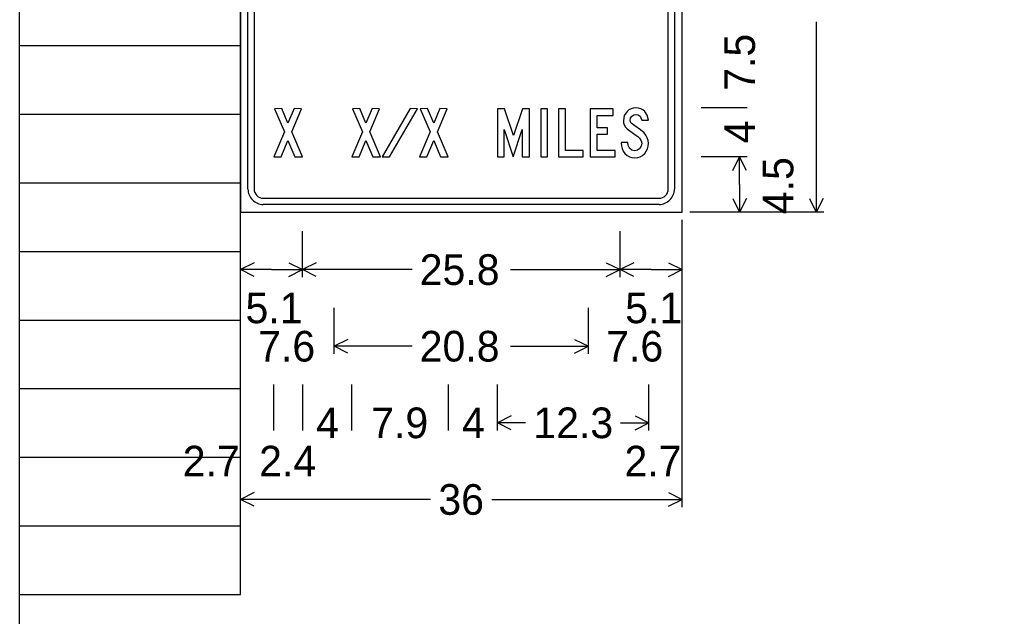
# Model space of a CAD drawing. Extents: x 1820207 to 1820557, y 740216 to 740315.
# Drawn here: x 1820476.451 to 1820480.412, y 740255.132 to 740257.568 of the extents above; entities that cross this region are included whole.
import ezdxf

# ---------------------------------------------------------------- set-up
doc = ezdxf.new("R2010")
doc.units = 0
for name, color, linetype in [('SC_Scratch1', 7, 'Continuous'), ('SC_Scratch2', 7, 'Continuous'), ('SC_Scratch3', 7, 'Continuous')]:
    doc.layers.add(name, color=color, linetype=linetype)

msp = doc.modelspace()

# ---------------------------------------------------------------- linework, layer by layer
at = {"layer": 'SC_Scratch1'}
for p, q in [((1820476.451, 740255.2219), (1820476.451, 740275.3819)), ((1820477.351, 740255.2219), (1820477.351, 740275.3819)), ((1820476.451, 740257.4619), (1820477.351, 740257.4619)), ((1820476.451, 740257.1819), (1820477.351, 740257.1819)), ((1820476.451, 740256.9019), (1820477.351, 740256.9019)), ((1820476.451, 740256.6219), (1820477.351, 740256.6219)), ((1820476.451, 740256.3419), (1820477.351, 740256.3419)), ((1820476.451, 740256.0619), (1820477.351, 740256.0619)), ((1820476.451, 740255.7819), (1820477.351, 740255.7819)), ((1820476.451, 740255.5019), (1820477.351, 740255.5019)), ((1820476.451, 740255.2219), (1820477.351, 740255.2219))]:
    msp.add_line(p, q, dxfattribs=at)
at = {"layer": 'SC_Scratch2'}
msp.add_lwpolyline([(1820476.451, 740275.7419), (1820506.951, 740275.7419), (1820506.951, 740254.7419), (1820476.451, 740254.7419)], close=True, dxfattribs=at)
at = {"layer": 'SC_Scratch3'}
for p, q in [((1820479.6979, 740257.5574), (1820479.6979, 740256.7819)), ((1820479.4166, 740257.2069), (1820479.2291, 740257.2069)), ((1820479.4166, 740257.0069), (1820479.2291, 740257.0069)), ((1820479.4166, 740257.0069), (1820479.2291, 740257.0069)), ((1820479.3574, 740256.951), (1820479.3854, 740257.0069)), ((1820479.3854, 740256.8944), (1820479.3854, 740257.0069)), ((1820479.4133, 740256.951), (1820479.3854, 740257.0069)), ((1820479.3854, 740256.8944), (1820479.3854, 740256.7819)), ((1820479.3574, 740256.8378), (1820479.3854, 740256.7819)), ((1820479.4133, 740256.8378), (1820479.3854, 740256.7819)), ((1820479.6699, 740256.8378), (1820479.6979, 740256.7819)), ((1820479.7258, 740256.8378), (1820479.6979, 740256.7819)), ((1820479.7291, 740256.7819), (1820479.1822, 740256.7819)), ((1820479.4166, 740256.7819), (1820479.2291, 740256.7819)), ((1820477.351, 740255.5788), (1820477.351, 740256.7507)), ((1820479.151, 740255.5788), (1820479.151, 740256.7507)), ((1820477.351, 740256.5163), (1820477.351, 740256.7038)), ((1820477.604, 740256.5163), (1820477.604, 740256.7038)), ((1820478.898, 740256.5163), (1820478.898, 740256.7038)), ((1820478.898, 740256.5163), (1820478.898, 740256.7038)), ((1820479.151, 740256.5163), (1820479.151, 740256.7038)), ((1820477.4069, 740256.5755), (1820477.351, 740256.5475)), ((1820477.5481, 740256.5755), (1820477.604, 740256.5475)), ((1820477.6599, 740256.5755), (1820477.604, 740256.5475)), ((1820478.8421, 740256.5755), (1820478.898, 740256.5475)), ((1820478.9539, 740256.5755), (1820478.898, 740256.5475)), ((1820479.0951, 740256.5755), (1820479.151, 740256.5475)), ((1820477.4775, 740256.5475), (1820477.351, 740256.5475)), ((1820477.4069, 740256.5196), (1820477.351, 740256.5475)), ((1820477.4775, 740256.5475), (1820477.604, 740256.5475)), ((1820477.5481, 740256.5196), (1820477.604, 740256.5475)), ((1820478.0505, 740256.5475), (1820477.604, 740256.5475)), ((1820477.6599, 740256.5196), (1820477.604, 740256.5475)), ((1820478.4514, 740256.5475), (1820478.898, 740256.5475)), ((1820478.8421, 740256.5196), (1820478.898, 740256.5475)), ((1820479.0245, 740256.5475), (1820478.898, 740256.5475)), ((1820478.9539, 740256.5196), (1820478.898, 740256.5475)), ((1820479.0245, 740256.5475), (1820479.151, 740256.5475)), ((1820479.0951, 740256.5196), (1820479.151, 740256.5475)), ((1820477.351, 740256.2038), (1820477.351, 740256.3913)), ((1820477.733, 740256.2038), (1820477.733, 740256.3913)), ((1820478.769, 740256.2038), (1820478.769, 740256.3913)), ((1820478.769, 740256.2038), (1820478.769, 740256.3913)), ((1820479.151, 740256.2038), (1820479.151, 740256.3913)), ((1820477.7889, 740256.263), (1820477.733, 740256.235)), ((1820478.7131, 740256.263), (1820478.769, 740256.235)), ((1820478.0505, 740256.235), (1820477.733, 740256.235)), ((1820477.7889, 740256.2071), (1820477.733, 740256.235)), ((1820478.4514, 740256.235), (1820478.769, 740256.235)), ((1820478.7131, 740256.2071), (1820478.769, 740256.235)), ((1820477.351, 740255.8913), (1820477.351, 740256.0788)), ((1820477.487, 740255.8913), (1820477.487, 740256.0788)), ((1820477.605, 740255.8913), (1820477.605, 740256.0788)), ((1820477.805, 740255.8913), (1820477.805, 740256.0788)), ((1820478.199, 740255.8913), (1820478.199, 740256.0788)), ((1820478.399, 740255.8913), (1820478.399, 740256.0788)), ((1820479.015, 740255.8913), (1820479.015, 740256.0788)), ((1820479.015, 740255.8913), (1820479.015, 740256.0788)), ((1820479.151, 740255.8913), (1820479.151, 740256.0788)), ((1820478.4549, 740255.9505), (1820478.399, 740255.9225)), ((1820478.9591, 740255.9505), (1820479.015, 740255.9225)), ((1820478.5134, 740255.9225), (1820478.399, 740255.9225)), ((1820478.4549, 740255.8946), (1820478.399, 740255.9225)), ((1820478.9005, 740255.9225), (1820479.015, 740255.9225)), ((1820478.9591, 740255.8946), (1820479.015, 740255.9225)), ((1820477.4069, 740255.638), (1820477.351, 740255.61)), ((1820479.0951, 740255.638), (1820479.151, 740255.61)), ((1820478.1265, 740255.61), (1820477.351, 740255.61)), ((1820477.4069, 740255.5821), (1820477.351, 740255.61)), ((1820478.3755, 740255.61), (1820479.151, 740255.61)), ((1820479.0951, 740255.5821), (1820479.151, 740255.61))]:
    msp.add_line(p, q, dxfattribs=at)
for points in [[(1820477.351, 740256.7819), (1820479.151, 740256.7819), (1820479.151, 740258.5819), (1820477.351, 740258.5819), (1820477.351, 740256.7819), (1820477.351, 740256.7819), (1820477.351, 740256.7819)], [(1820477.3822, 740256.8757), (1820477.3822, 740258.4882)], [(1820477.4072, 740258.4882), (1820477.4072, 740256.8757)], [(1820479.0947, 740256.8757), (1820479.0947, 740258.4882)], [(1820479.1197, 740258.4882), (1820479.1197, 740256.8757)], [(1820479.0947, 740256.8757), (1820479.0947, 740256.8757), (1820479.0947, 740256.8757)], [(1820477.4447, 740256.8382), (1820479.0572, 740256.8382)], [(1820477.4447, 740256.8382), (1820477.4447, 740256.8382), (1820477.4447, 740256.8382)], [(1820479.0572, 740256.8132), (1820477.4447, 740256.8132)]]:
    msp.add_lwpolyline(points, dxfattribs=at)
for points in [[(1820478.903, 740257.0658), (1820478.903, 740257.064), (1820478.9038, 740257.0521), (1820478.9066, 740257.041), (1820478.9114, 740257.0309), (1820478.9181, 740257.0216), (1820478.9266, 740257.0134), (1820478.9362, 740257.0077), (1820478.9468, 740257.0042), (1820478.9585, 740257.0031), (1820478.9702, 740257.0041), (1820478.9808, 740257.0076), (1820478.9903, 740257.0132), (1820478.9987, 740257.0211), (1820479.0052, 740257.0301), (1820479.0099, 740257.0402), (1820479.0127, 740257.0511), (1820479.0137, 740257.063), (1820479.0126, 740257.0743), (1820479.0093, 740257.0851), (1820479.0037, 740257.0954), (1820478.9961, 740257.105), (1820478.9813, 740257.1178), (1820478.9585, 740257.1334), (1820478.9435, 740257.1447), (1820478.9402, 740257.1504), (1820478.9391, 740257.157), (1820478.9409, 740257.1657), (1820478.9461, 740257.1731), (1820478.9538, 740257.1781), (1820478.9629, 740257.1798), (1820478.9726, 740257.1782), (1820478.9797, 740257.1735), (1820478.9835, 740257.1668), (1820478.9864, 740257.157), (1820479.0137, 740257.157), (1820479.0093, 740257.177), (1820478.9989, 740257.1928), (1820478.9912, 740257.1989), (1820478.9826, 740257.2033), (1820478.9728, 740257.206), (1820478.9621, 740257.2069), (1820478.9521, 740257.2059), (1820478.9429, 740257.2031), (1820478.9344, 740257.1984), (1820478.9267, 740257.1917), (1820478.9155, 740257.1753), (1820478.9118, 740257.1562), (1820478.9127, 740257.1463), (1820478.9156, 740257.1373), (1820478.9202, 740257.129), (1820478.9269, 740257.1214), (1820478.9587, 740257.0986), (1820478.9706, 740257.0896), (1820478.9779, 740257.0829), (1820478.9844, 740257.0731), (1820478.9866, 740257.0627), (1820478.9847, 740257.0511), (1820478.9791, 740257.0412), (1820478.9698, 740257.034), (1820478.9585, 740257.0316), (1820478.9465, 740257.0342), (1820478.9371, 740257.0423), (1820478.9317, 740257.053), (1820478.9301, 740257.0658)], [(1820477.487, 740257.0069), (1820477.517, 740257.0069), (1820477.5449, 740257.0743), (1820477.573, 740257.0069), (1820477.6037, 740257.0069), (1820477.5603, 740257.1087), (1820477.6003, 740257.203), (1820477.57, 740257.2047), (1820477.5449, 740257.1452), (1820477.5198, 740257.2047), (1820477.4897, 740257.203), (1820477.5303, 740257.1087)], [(1820477.805, 740257.0069), (1820477.835, 740257.0069), (1820477.8629, 740257.0743), (1820477.891, 740257.0069), (1820477.9217, 740257.0069), (1820477.8783, 740257.1087), (1820477.9183, 740257.203), (1820477.888, 740257.2047), (1820477.8629, 740257.1452), (1820477.8378, 740257.2047), (1820477.8077, 740257.203), (1820477.8483, 740257.1087)], [(1820477.929, 740257.0069), (1820477.9594, 740257.0069), (1820478.0734, 740257.203), (1820478.0429, 740257.2047)], [(1820478.081, 740257.0069), (1820478.111, 740257.0069), (1820478.1389, 740257.0743), (1820478.167, 740257.0069), (1820478.1977, 740257.0069), (1820478.1543, 740257.1087), (1820478.1943, 740257.203), (1820478.164, 740257.2047), (1820478.1389, 740257.1452), (1820478.1138, 740257.2047), (1820478.0837, 740257.203), (1820478.1243, 740257.1087)], [(1820478.399, 740257.0069), (1820478.4259, 740257.0069), (1820478.4259, 740257.1183), (1820478.4621, 740257.0075), (1820478.499, 740257.1183), (1820478.499, 740257.0069), (1820478.5295, 740257.0069), (1820478.5295, 740257.203), (1820478.5008, 740257.203), (1820478.4638, 740257.0939), (1820478.4268, 740257.203), (1820478.399, 740257.203)], [(1820478.575, 740257.0069), (1820478.6026, 740257.0069), (1820478.6026, 740257.203), (1820478.575, 740257.203)], [(1820478.647, 740257.0069), (1820478.7478, 740257.0069), (1820478.7478, 740257.0332), (1820478.6753, 740257.0332), (1820478.6753, 740257.203), (1820478.647, 740257.203)], [(1820478.8778, 740257.0338), (1820478.8056, 740257.0338), (1820478.8056, 740257.0992), (1820478.8466, 740257.0992), (1820478.8466, 740257.1261), (1820478.8056, 740257.1261), (1820478.8056, 740257.1761), (1820478.8703, 740257.1761), (1820478.8703, 740257.203), (1820478.777, 740257.203), (1820478.777, 740257.0069), (1820478.8778, 740257.0069)]]:
    msp.add_lwpolyline(points, close=True, dxfattribs=at)
for centre, radius, start, end in [((1820477.4447, 740256.8757), 0.0625, 179.9998, 270.0001), ((1820477.4447, 740256.8757), 0.0375, 179.9999, 270.0001), ((1820479.0572, 740256.8757), 0.0625, 270.0001, 0.0003), ((1820479.0572, 740256.8757), 0.0375, 270.0001, 0.0003)]:
    msp.add_arc(centre, radius, start, end, dxfattribs=at)

# ---------------------------------------------------------------- texts
for s, p in [('7.5', (1820479.4479, 740257.2766)), ('4', (1820479.4479, 740257.0621)), ('4.5', (1820479.6041, 740256.7737))]:
    msp.add_text(s, height=0.125, rotation=90.0002, dxfattribs=at).set_placement(p)
for s, p in [('25.8', (1820478.0818, 740256.485)), ('5.1', (1820477.3721, 740256.3288)), ('5.1', (1820478.9191, 740256.3288)), ('7.6', (1820477.4235, 740256.1725)), ('20.8', (1820478.0818, 740256.1725)), ('7.6', (1820478.8415, 740256.1725)), ('4', (1820477.6601, 740255.86)), ('7.9', (1820477.8842, 740255.86)), ('4', (1820478.2541, 740255.86)), ('12.3', (1820478.5447, 740255.86)), ('2.7', (1820477.1162, 740255.7038)), ('2.4', (1820477.4275, 740255.7038)), ('2.7', (1820478.9162, 740255.7038)), ('36', (1820478.1577, 740255.5475))]:
    msp.add_text(s, height=0.125, dxfattribs=at).set_placement(p)

doc.saveas('drawing.dxf')
